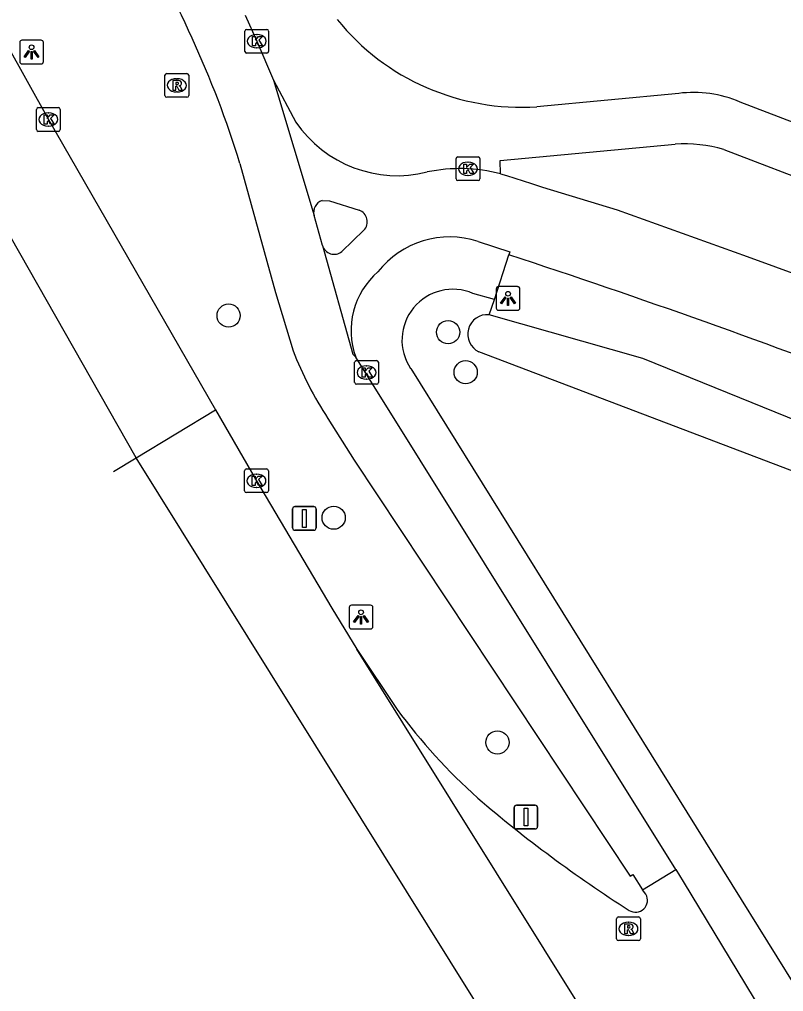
# Model space of a CAD drawing. Extents: x 158838 to 160074, y 386376 to 387776.
# Drawn here: x 159225.69 to 159257.89, y 386562.66 to 386603.65 of the extents above; entities that cross this region are included whole.
import ezdxf

# ---------------------------------------------------------------- set-up
doc = ezdxf.new("R2010")
doc.units = 0
for name, color, linetype in [('IMGEO_Berm_groen', 7, 'Continuous'), ('IMGEO_Boom', 7, 'Continuous'), ('IMGEO_Fietspad_gesloten', 7, 'Continuous'), ('IMGEO_Kolk', 7, 'Continuous'), ('IMGEO_Lichtpunt', 7, 'Continuous'), ('IMGEO_Rijbaan_lokaal_open', 7, 'Continuous'), ('IMGEO_Rijbaan_regionaal_gesloten', 7, 'Continuous'), ('IMGEO_Rioolput', 7, 'Continuous'), ('IMGEO_Verkeersbordpaal', 7, 'Continuous'), ('IMGEO_Voetpad_open', 7, 'Continuous'), ('IMGEO_Waterloop', 7, 'Continuous')]:
    doc.layers.add(name, color=color, linetype=linetype)

msp = doc.modelspace()

# ---------------------------------------------------------------- linework, layer by layer
at = {"layer": 'IMGEO_Berm_groen'}
msp.add_lwpolyline([(159245.483, 386591.2), (159245.708, 386591.841)], dxfattribs=at)
at = {"layer": 'IMGEO_Boom'}
for centre in [(159234.507, 386591.165), (159243.755, 386590.463), (159244.495, 386588.775), (159238.934, 386582.639), (159245.833, 386573.162)]:
    msp.add_circle(centre, 0.489, dxfattribs=at)
at = {"layer": 'IMGEO_Fietspad_gesloten'}
for points in [[(159235.204, 386603.839), (159235.693, 386602.734), (159236.393, 386601.098)], [(159236.393, 386601.098), (159237.345, 386599.323)], [(159236.393, 386601.098), (159238.106, 386595.386)], [(159234.984, 386597.575), (159236.486, 386592.137), (159237.221, 386589.683)], [(159245.966, 386597.143), (159246.213, 386597.071), (159247.266, 386596.727), (159247.732, 386596.575), (159250.873, 386595.627), (159256.36, 386593.66), (159261.284, 386591.858)], [(159238.446, 386596.01), (159238.757, 386596.003), (159240.011, 386595.605)], [(159238.457, 386594.119), (159238.106, 386595.386)], [(159240.207, 386594.764), (159239.274, 386593.863)], [(159238.457, 386594.119), (159239.747, 386589.542), (159239.861, 386589.413)], [(159245.017, 386594.288), (159246.351, 386593.857), (159246.318, 386593.724)], [(159253.354, 386567.797), (159239.861, 386589.413)], [(159238.693, 386586.818), (159239.799, 386585.061), (159251.429, 386567.529), (159251.535, 386567.591), (159251.953, 386566.952)]]:
    msp.add_lwpolyline(points, dxfattribs=at)
for centre, radius, start, end in [((159193.209, 386584.706), 43.712, 17.122, 31.9757), ((159241.613, 386602.223), 5.16, 214.1954, 284.1621), ((159244.256, 386590.58), 6.782, 75.3963, 101.7496), ((159238.603, 386595.52), 0.515, 107.7636, 195.0669), ((159239.831, 386595.12), 0.518, 316.6148, 69.6231), ((159238.95, 386594.261), 0.513, 196.0192, 309.185), ((159243.821, 386590.628), 3.851, 71.9114, 141.8551), ((159140.128, 386269.844), 340.844, 68.90996, 71.84724), ((159242.949, 386590.529), 3.284, 131.0405, 199.8762), ((159251.825, 386595.376), 15.674, 201.2961, 213.0909)]:
    msp.add_arc(centre, radius, start, end, dxfattribs=at)
at = {"layer": 'IMGEO_Kolk'}
for p, q in [((159235.192, 386602.307), (159235.192, 386603.159)), ((159235.267, 386603.233), (159236.119, 386603.233)), ((159236.193, 386603.159), (159236.193, 386602.307)), ((159235.68, 386603.013), (159235.705, 386603.013)), ((159235.703, 386602.453), (159235.678, 386602.453)), ((159236.119, 386602.233), (159235.267, 386602.233)), ((159226.412, 386599.006), (159226.412, 386599.858)), ((159226.487, 386599.932), (159227.339, 386599.932)), ((159227.413, 386599.858), (159227.413, 386599.006)), ((159226.9, 386599.712), (159226.925, 386599.712)), ((159226.923, 386599.152), (159226.898, 386599.152)), ((159227.339, 386598.932), (159226.487, 386598.932)), ((159244.093, 386596.929), (159244.093, 386597.781)), ((159244.168, 386597.855), (159245.02, 386597.855)), ((159245.094, 386597.781), (159245.094, 386596.929)), ((159244.581, 386597.635), (159244.606, 386597.635)), ((159244.604, 386597.075), (159244.579, 386597.075)), ((159245.02, 386596.855), (159244.168, 386596.855)), ((159239.818, 386588.34), (159239.818, 386589.192)), ((159239.893, 386589.266), (159240.745, 386589.266)), ((159240.819, 386589.192), (159240.819, 386588.34)), ((159240.306, 386589.046), (159240.331, 386589.046)), ((159240.329, 386588.486), (159240.304, 386588.486)), ((159240.745, 386588.266), (159239.893, 386588.266)), ((159235.255, 386584.697), (159236.107, 386584.697)), ((159235.18, 386583.771), (159235.18, 386584.623)), ((159235.668, 386584.477), (159235.693, 386584.477)), ((159236.181, 386584.623), (159236.181, 386583.771)), ((159235.691, 386583.917), (159235.666, 386583.917)), ((159236.107, 386583.697), (159235.255, 386583.697))]:
    msp.add_line(p, q, dxfattribs=at)
for points in [[(159235.192, 386602.307), (159235.192, 386603.159)], [(159235.267, 386603.233), (159236.119, 386603.233)], [(159236.193, 386603.159), (159236.193, 386602.307)], [(159235.513, 386602.933), (159235.636, 386602.933), (159235.636, 386602.782), (159235.766, 386602.933), (159235.93, 386602.933), (159235.784, 386602.782), (159235.937, 386602.533), (159235.785, 386602.533), (159235.7, 386602.697), (159235.636, 386602.63), (159235.636, 386602.533), (159235.513, 386602.533), (159235.513, 386602.933)], [(159236.119, 386602.233), (159235.267, 386602.233)], [(159226.412, 386599.006), (159226.412, 386599.858)], [(159226.487, 386599.932), (159227.339, 386599.932)], [(159227.413, 386599.858), (159227.413, 386599.006)], [(159226.733, 386599.632), (159226.856, 386599.632), (159226.856, 386599.481), (159226.986, 386599.632), (159227.15, 386599.632), (159227.004, 386599.481), (159227.157, 386599.232), (159227.005, 386599.232), (159226.92, 386599.396), (159226.856, 386599.329), (159226.856, 386599.232), (159226.733, 386599.232), (159226.733, 386599.632)], [(159227.339, 386598.932), (159226.487, 386598.932)], [(159244.093, 386596.929), (159244.093, 386597.781)], [(159244.168, 386597.855), (159245.02, 386597.855)], [(159245.094, 386597.781), (159245.094, 386596.929)], [(159244.414, 386597.555), (159244.537, 386597.555), (159244.537, 386597.404), (159244.667, 386597.555), (159244.831, 386597.555), (159244.685, 386597.404), (159244.838, 386597.155), (159244.686, 386597.155), (159244.601, 386597.319), (159244.537, 386597.252), (159244.537, 386597.155), (159244.414, 386597.155), (159244.414, 386597.555)], [(159245.02, 386596.855), (159244.168, 386596.855)], [(159239.818, 386588.34), (159239.818, 386589.192)], [(159239.893, 386589.266), (159240.745, 386589.266)], [(159240.819, 386589.192), (159240.819, 386588.34)], [(159240.139, 386588.966), (159240.262, 386588.966), (159240.262, 386588.815), (159240.392, 386588.966), (159240.556, 386588.966), (159240.41, 386588.815), (159240.563, 386588.566), (159240.411, 386588.566), (159240.326, 386588.73), (159240.262, 386588.663), (159240.262, 386588.566), (159240.139, 386588.566), (159240.139, 386588.966)], [(159240.745, 386588.266), (159239.893, 386588.266)], [(159235.255, 386584.697), (159236.107, 386584.697)], [(159235.18, 386583.771), (159235.18, 386584.623)], [(159235.501, 386584.397), (159235.624, 386584.397), (159235.624, 386584.246), (159235.754, 386584.397), (159235.918, 386584.397), (159235.772, 386584.246), (159235.925, 386583.997), (159235.773, 386583.997), (159235.688, 386584.161), (159235.624, 386584.094), (159235.624, 386583.997), (159235.501, 386583.997), (159235.501, 386584.397)], [(159236.181, 386584.623), (159236.181, 386583.771)], [(159236.107, 386583.697), (159235.255, 386583.697)]]:
    msp.add_lwpolyline(points, dxfattribs=at)
for centre, start, end in [((159235.269, 386603.157), 91.552, 178.448), ((159235.269, 386603.157), 91.552, 178.448), ((159236.117, 386603.157), 1.552, 88.448), ((159236.117, 386603.157), 1.552, 88.448), ((159235.269, 386602.309), 181.552, 268.448), ((159235.269, 386602.309), 181.552, 268.448), ((159236.117, 386602.309), 271.552, 358.448), ((159236.117, 386602.309), 271.552, 358.448), ((159226.489, 386599.856), 91.552, 178.448), ((159226.489, 386599.856), 91.552, 178.448), ((159227.337, 386599.856), 1.552, 88.448), ((159227.337, 386599.856), 1.552, 88.448), ((159226.489, 386599.008), 181.552, 268.448), ((159226.489, 386599.008), 181.552, 268.448), ((159227.337, 386599.008), 271.552, 358.448), ((159227.337, 386599.008), 271.552, 358.448), ((159244.17, 386597.779), 91.552, 178.448), ((159244.17, 386597.779), 91.552, 178.448), ((159245.018, 386597.779), 1.552, 88.448), ((159245.018, 386597.779), 1.552, 88.448), ((159244.17, 386596.931), 181.552, 268.448), ((159244.17, 386596.931), 181.552, 268.448), ((159245.018, 386596.931), 271.552, 358.448), ((159245.018, 386596.931), 271.552, 358.448), ((159239.895, 386589.19), 91.552, 178.448), ((159239.895, 386589.19), 91.552, 178.448), ((159240.743, 386589.19), 1.552, 88.448), ((159240.743, 386589.19), 1.552, 88.448), ((159239.895, 386588.342), 181.552, 268.448), ((159239.895, 386588.342), 181.552, 268.448), ((159240.743, 386588.342), 271.552, 358.448), ((159240.743, 386588.342), 271.552, 358.448), ((159235.257, 386584.621), 91.552, 178.448), ((159235.257, 386584.621), 91.552, 178.448), ((159236.105, 386584.621), 1.552, 88.448), ((159236.105, 386584.621), 1.552, 88.448), ((159235.257, 386583.773), 181.552, 268.448), ((159235.257, 386583.773), 181.552, 268.448), ((159236.105, 386583.773), 271.552, 358.448), ((159236.105, 386583.773), 271.552, 358.448)]:
    msp.add_arc(centre, 0.0765, start, end, dxfattribs=at)
for centre, major_axis, ratio, start_param, end_param in [((159235.679, 386602.733), (-0.387, 0.002), 0.722429, 4.712389, 7.853982), ((159235.704, 386602.733), (-0.39, 0.002), 0.717154, 1.570796, 4.712389), ((159226.899, 386599.432), (-0.387, 0.002), 0.722429, 4.712389, 7.853982), ((159226.924, 386599.432), (-0.39, 0.002), 0.717154, 1.570796, 4.712389), ((159244.58, 386597.355), (-0.387, 0.002), 0.722429, 4.712389, 7.853982), ((159244.605, 386597.355), (-0.39, 0.002), 0.717154, 1.570796, 4.712389), ((159240.305, 386588.766), (-0.387, 0.002), 0.722429, 4.712389, 7.853982), ((159240.33, 386588.766), (-0.39, 0.002), 0.717154, 1.570796, 4.712389), ((159235.667, 386584.197), (-0.387, 0.002), 0.722429, 4.712389, 7.853982), ((159235.692, 386584.197), (-0.39, 0.002), 0.717154, 1.570796, 4.712389)]:
    msp.add_ellipse(centre, major_axis=major_axis, ratio=ratio, start_param=start_param, end_param=end_param, dxfattribs=at)
at = {"layer": 'IMGEO_Lichtpunt'}
for p, q in [((159226.606, 386602.774), (159225.798, 386602.774)), ((159226.606, 386602.774), (159225.798, 386602.774)), ((159225.704, 386602.679), (159225.704, 386601.872)), ((159225.704, 386602.679), (159225.704, 386601.872)), ((159226.7, 386601.872), (159226.7, 386602.679)), ((159226.7, 386601.872), (159226.7, 386602.679)), ((159225.798, 386601.778), (159226.606, 386601.778)), ((159225.798, 386601.778), (159226.606, 386601.778)), ((159245.782, 386592.288), (159245.782, 386591.481)), ((159245.782, 386592.288), (159245.782, 386591.481)), ((159246.684, 386592.383), (159245.876, 386592.383)), ((159246.684, 386592.383), (159245.876, 386592.383)), ((159246.778, 386591.481), (159246.778, 386592.288)), ((159246.778, 386591.481), (159246.778, 386592.288)), ((159245.876, 386591.387), (159246.684, 386591.387)), ((159245.876, 386591.387), (159246.684, 386591.387)), ((159240.49, 386578.946), (159239.682, 386578.946)), ((159240.49, 386578.946), (159239.682, 386578.946)), ((159239.588, 386578.851), (159239.588, 386578.044)), ((159239.588, 386578.851), (159239.588, 386578.044)), ((159240.584, 386578.044), (159240.584, 386578.851)), ((159240.584, 386578.044), (159240.584, 386578.851)), ((159239.682, 386577.95), (159240.49, 386577.95)), ((159239.682, 386577.95), (159240.49, 386577.95))]:
    msp.add_line(p, q, dxfattribs=at)
for points in [[(159226.078, 386602.343), (159226.117, 386602.315), (159225.929, 386602.053), (159225.891, 386602.08), (159226.078, 386602.343)], [(159226.18, 386602.295), (159226.227, 386602.295), (159226.227, 386601.973), (159226.18, 386601.973), (159226.18, 386602.295)], [(159226.29, 386602.315), (159226.328, 386602.342), (159226.515, 386602.08), (159226.476, 386602.052), (159226.29, 386602.315)], [(159246.156, 386591.952), (159246.195, 386591.924), (159246.007, 386591.662), (159245.969, 386591.689), (159246.156, 386591.952)], [(159246.258, 386591.904), (159246.305, 386591.904), (159246.305, 386591.582), (159246.258, 386591.582), (159246.258, 386591.904)], [(159246.368, 386591.924), (159246.406, 386591.951), (159246.593, 386591.689), (159246.554, 386591.661), (159246.368, 386591.924)], [(159239.962, 386578.515), (159240.001, 386578.487), (159239.813, 386578.225), (159239.775, 386578.252), (159239.962, 386578.515)], [(159240.174, 386578.487), (159240.212, 386578.514), (159240.399, 386578.252), (159240.36, 386578.224), (159240.174, 386578.487)], [(159240.064, 386578.467), (159240.111, 386578.467), (159240.111, 386578.145), (159240.064, 386578.145), (159240.064, 386578.467)]]:
    msp.add_lwpolyline(points, dxfattribs=at)
for centre in [(159226.203, 386602.477), (159246.281, 386592.086), (159240.087, 386578.649)]:
    msp.add_circle(centre, 0.0994, dxfattribs=at)
for centre, start, end in [((159225.798, 386602.679), 90, 180), ((159225.798, 386602.679), 90, 180), ((159226.606, 386602.679), 0, 90), ((159226.606, 386602.679), 0, 90), ((159225.798, 386601.872), 180, 270), ((159225.798, 386601.872), 180, 270), ((159226.606, 386601.872), 270, 0), ((159226.606, 386601.872), 270, 360), ((159245.876, 386592.288), 90, 180), ((159245.876, 386592.288), 90, 180), ((159246.684, 386592.288), 0, 90), ((159246.684, 386592.288), 0, 90), ((159245.876, 386591.481), 180, 270), ((159245.876, 386591.481), 180, 270), ((159246.684, 386591.481), 270, 0), ((159246.684, 386591.481), 270, 360), ((159239.682, 386578.851), 90, 180), ((159239.682, 386578.851), 90, 180), ((159240.49, 386578.851), 0, 90), ((159240.49, 386578.851), 0, 90), ((159239.682, 386578.044), 180, 270), ((159239.682, 386578.044), 180, 270), ((159240.49, 386578.044), 270, 0), ((159240.49, 386578.044), 270, 360)]:
    msp.add_arc(centre, 0.0946, start, end, dxfattribs=at)
at = {"layer": 'IMGEO_Rijbaan_lokaal_open'}
for points in [[(159239.908, 386577.097), (159241.609, 386574.556)], [(159251.953, 386566.952), (159253.354, 386567.797)], [(159253.354, 386567.797), (159253.667, 386567.296), (159263.845, 386550.455), (159276.367, 386530.196), (159280.335, 386523.857)], [(159252.092, 386566.76), (159251.953, 386566.952)]]:
    msp.add_lwpolyline(points, dxfattribs=at)
for centre, radius, start, end in [((159261.989, 386589.651), 25.362, 216.5251, 227.9536), ((159281.88, 386613.802), 56.635, 229.3747, 237.4164), ((159251.651, 386566.51), 0.507, 237.7324, 29.5496)]:
    msp.add_arc(centre, radius, start, end, dxfattribs=at)
at = {"layer": 'IMGEO_Rijbaan_regionaal_gesloten'}
for points in [[(159230.609, 386585.166), (159207.253, 386626.278), (159165.539, 386692.92)], [(159222.398, 386607.673), (159223.378, 386605.792), (159226.911, 386599.431), (159233.96, 386587.187)], [(159230.609, 386585.166), (159233.96, 386587.187)], [(159233.96, 386587.187), (159235.681, 386584.197), (159238.851, 386578.829), (159239.908, 386577.097)], [(159229.657, 386584.591), (159230.609, 386585.166)], [(159345.081, 386401.546), (159302.571, 386469.726), (159230.609, 386585.166)], [(159249.738, 386561.333), (159239.908, 386577.097)]]:
    msp.add_lwpolyline(points, dxfattribs=at)
at = {"layer": 'IMGEO_Rioolput'}
for p, q in [((159231.824, 386600.447), (159231.824, 386601.299)), ((159231.899, 386601.373), (159232.751, 386601.373)), ((159232.312, 386601.153), (159232.337, 386601.153)), ((159232.825, 386601.299), (159232.825, 386600.447)), ((159232.751, 386600.373), (159231.899, 386600.373)), ((159232.335, 386600.593), (159232.31, 386600.593)), ((159250.93, 386565.804), (159251.782, 386565.804)), ((159250.855, 386564.878), (159250.855, 386565.73)), ((159251.343, 386565.584), (159251.368, 386565.584)), ((159251.856, 386565.73), (159251.856, 386564.878)), ((159251.366, 386565.024), (159251.341, 386565.024)), ((159251.782, 386564.804), (159250.93, 386564.804))]:
    msp.add_line(p, q, dxfattribs=at)
for points in [[(159231.824, 386600.447), (159231.824, 386601.299)], [(159231.899, 386601.373), (159232.751, 386601.373)], [(159232.413, 386601.071), (159232.161, 386601.073), (159232.161, 386600.673)], [(159232.825, 386601.299), (159232.825, 386600.447)], [(159232.161, 386600.673), (159232.285, 386600.673), (159232.285, 386600.835), (159232.296, 386600.835)], [(159232.339, 386600.992), (159232.285, 386600.992), (159232.285, 386600.911)], [(159232.285, 386600.911), (159232.337, 386600.911)], [(159232.343, 386600.806), (159232.414, 386600.673), (159232.554, 386600.673), (159232.489, 386600.799)], [(159232.751, 386600.373), (159231.899, 386600.373)], [(159250.93, 386565.804), (159251.782, 386565.804)], [(159250.855, 386564.878), (159250.855, 386565.73)], [(159251.444, 386565.502), (159251.192, 386565.504), (159251.192, 386565.104)], [(159251.37, 386565.423), (159251.316, 386565.423), (159251.316, 386565.342)], [(159251.856, 386565.73), (159251.856, 386564.878)], [(159251.192, 386565.104), (159251.316, 386565.104), (159251.316, 386565.266), (159251.327, 386565.266)], [(159251.316, 386565.342), (159251.368, 386565.342)], [(159251.374, 386565.237), (159251.445, 386565.104), (159251.585, 386565.104), (159251.52, 386565.23)], [(159251.782, 386564.804), (159250.93, 386564.804)]]:
    msp.add_lwpolyline(points, dxfattribs=at)
for centre, radius, start, end in [((159231.901, 386601.297), 0.0765, 91.552, 178.448), ((159231.901, 386601.297), 0.0765, 91.552, 178.448), ((159232.412, 386600.961), 0.109, 350.3612, 89.416), ((159232.749, 386601.297), 0.0765, 1.552, 88.448), ((159232.749, 386601.297), 0.0765, 1.552, 88.448), ((159232.295, 386600.782), 0.0533, 26.0293, 88.6989), ((159232.321, 386601.1), 0.19, 274.7715, 282.9687), ((159232.345, 386600.896), 0.0964, 77.0061, 93.1865), ((159232.359, 386600.953), 0.0378, 276.6634, 79.6772), ((159232.41, 386600.961), 0.112, 277.5842, 350.9817), ((159232.394, 386600.746), 0.108, 29.5134, 73.7905), ((159231.901, 386600.449), 0.0765, 181.552, 268.448), ((159231.901, 386600.449), 0.0765, 181.552, 268.448), ((159232.749, 386600.449), 0.0765, 271.552, 358.448), ((159232.749, 386600.449), 0.0765, 271.552, 358.448), ((159250.932, 386565.728), 0.0765, 91.552, 178.448), ((159250.932, 386565.728), 0.0765, 91.552, 178.448), ((159251.78, 386565.728), 0.0765, 1.552, 88.448), ((159251.78, 386565.728), 0.0765, 1.552, 88.448), ((159251.376, 386565.327), 0.0964, 77.0061, 93.1865), ((159251.39, 386565.384), 0.0378, 276.6634, 79.6772), ((159251.443, 386565.392), 0.109, 350.3612, 89.416), ((159251.326, 386565.213), 0.0533, 26.0293, 88.6989), ((159251.352, 386565.531), 0.19, 274.7715, 282.9687), ((159251.441, 386565.392), 0.112, 277.5842, 350.9817), ((159251.425, 386565.177), 0.108, 29.5134, 73.7905), ((159250.932, 386564.88), 0.0765, 181.552, 268.448), ((159250.932, 386564.88), 0.0765, 181.552, 268.448), ((159251.78, 386564.88), 0.0765, 271.552, 358.448), ((159251.78, 386564.88), 0.0765, 271.552, 358.448)]:
    msp.add_arc(centre, radius, start, end, dxfattribs=at)
for centre, major_axis, ratio, start_param, end_param in [((159232.311, 386600.873), (-0.387, 0.002), 0.722429, 4.712389, 7.853982), ((159232.336, 386600.873), (-0.39, 0.002), 0.717154, 1.570796, 4.712389), ((159251.342, 386565.304), (-0.387, 0.002), 0.722429, 4.712389, 7.853982), ((159251.367, 386565.304), (-0.39, 0.002), 0.717154, 1.570796, 4.712389)]:
    msp.add_ellipse(centre, major_axis=major_axis, ratio=ratio, start_param=start_param, end_param=end_param, dxfattribs=at)
at = {"layer": 'IMGEO_Verkeersbordpaal'}
for p, q in [((159237.302, 386583.108), (159238.092, 386583.108)), ((159238.092, 386583.108), (159237.302, 386583.108)), ((159237.202, 386582.208), (159237.202, 386583.008)), ((159237.202, 386583.008), (159237.202, 386582.208)), ((159238.192, 386583.008), (159238.192, 386582.208)), ((159238.192, 386582.208), (159238.192, 386583.008)), ((159238.092, 386582.108), (159237.302, 386582.108)), ((159237.302, 386582.108), (159238.092, 386582.108)), ((159246.538, 386569.614), (159246.538, 386570.414)), ((159246.538, 386570.414), (159246.538, 386569.614)), ((159246.638, 386570.514), (159247.428, 386570.514)), ((159247.428, 386570.514), (159246.638, 386570.514)), ((159247.528, 386570.414), (159247.528, 386569.614)), ((159247.528, 386569.614), (159247.528, 386570.414)), ((159247.428, 386569.514), (159246.638, 386569.514)), ((159246.638, 386569.514), (159247.428, 386569.514))]:
    msp.add_line(p, q, dxfattribs=at)
for points in [[(159237.622, 386582.983), (159237.772, 386582.983), (159237.772, 386582.233), (159237.622, 386582.233), (159237.622, 386582.983)], [(159246.958, 386570.389), (159247.108, 386570.389), (159247.108, 386569.639), (159246.958, 386569.639), (159246.958, 386570.389)]]:
    msp.add_lwpolyline(points, dxfattribs=at)
for centre, start, end in [((159237.302, 386583.008), 90, 180), ((159237.302, 386583.008), 90, 180), ((159238.092, 386583.008), 0, 90), ((159238.092, 386583.008), 360, 90), ((159237.302, 386582.208), 180, 270), ((159237.302, 386582.208), 180, 270), ((159238.092, 386582.208), 270, 0), ((159238.092, 386582.208), 270, 0), ((159246.638, 386570.414), 90, 180), ((159246.638, 386570.414), 90, 180), ((159247.428, 386570.414), 0, 90), ((159247.428, 386570.414), 360, 90), ((159246.638, 386569.614), 180, 270), ((159246.638, 386569.614), 180, 270), ((159247.428, 386569.614), 270, 0), ((159247.428, 386569.614), 270, 0)]:
    msp.add_arc(centre, 0.1, start, end, dxfattribs=at)
at = {"layer": 'IMGEO_Voetpad_open'}
for points in [[(159253.473, 386600.533), (159247.496, 386599.972)], [(159275.223, 386592.823), (159256.057, 386600.17)], [(159245.966, 386597.143), (159245.943, 386597.703), (159253.322, 386598.392)], [(159255.371, 386598.168), (159280.905, 386588.38)], [(159245.708, 386591.841), (159246.318, 386593.724)], [(159245.708, 386591.841), (159244.803, 386592.097)], [(159242.178, 386588.93), (159258.715, 386562.329), (159267.344, 386548.729), (159297.72, 386500), (159350.037, 386416.075)]]:
    msp.add_lwpolyline(points, dxfattribs=at)
for centre, radius, start, end in [((159246.837, 386609.934), 9.984, 218.9935, 273.7856), ((159254.101, 386595.626), 4.947, 66.7112, 97.2957), ((159253.721, 386592.555), 5.85, 73.6147, 93.9076), ((159243.955, 386590.128), 2.144, 66.7073, 213.9847)]:
    msp.add_arc(centre, radius, start, end, dxfattribs=at)
at = {"layer": 'IMGEO_Waterloop'}
for points in [[(159268.885, 386582.857), (159258.578, 386586.673), (159251.956, 386589.355), (159245.483, 386591.2)], [(159262.271, 386583.077), (159245.056, 386589.635)]]:
    msp.add_lwpolyline(points, dxfattribs=at)
msp.add_arc((159245.407, 386590.38), 0.824, 84.7386, 244.7387, dxfattribs=at)

doc.saveas('drawing.dxf')
